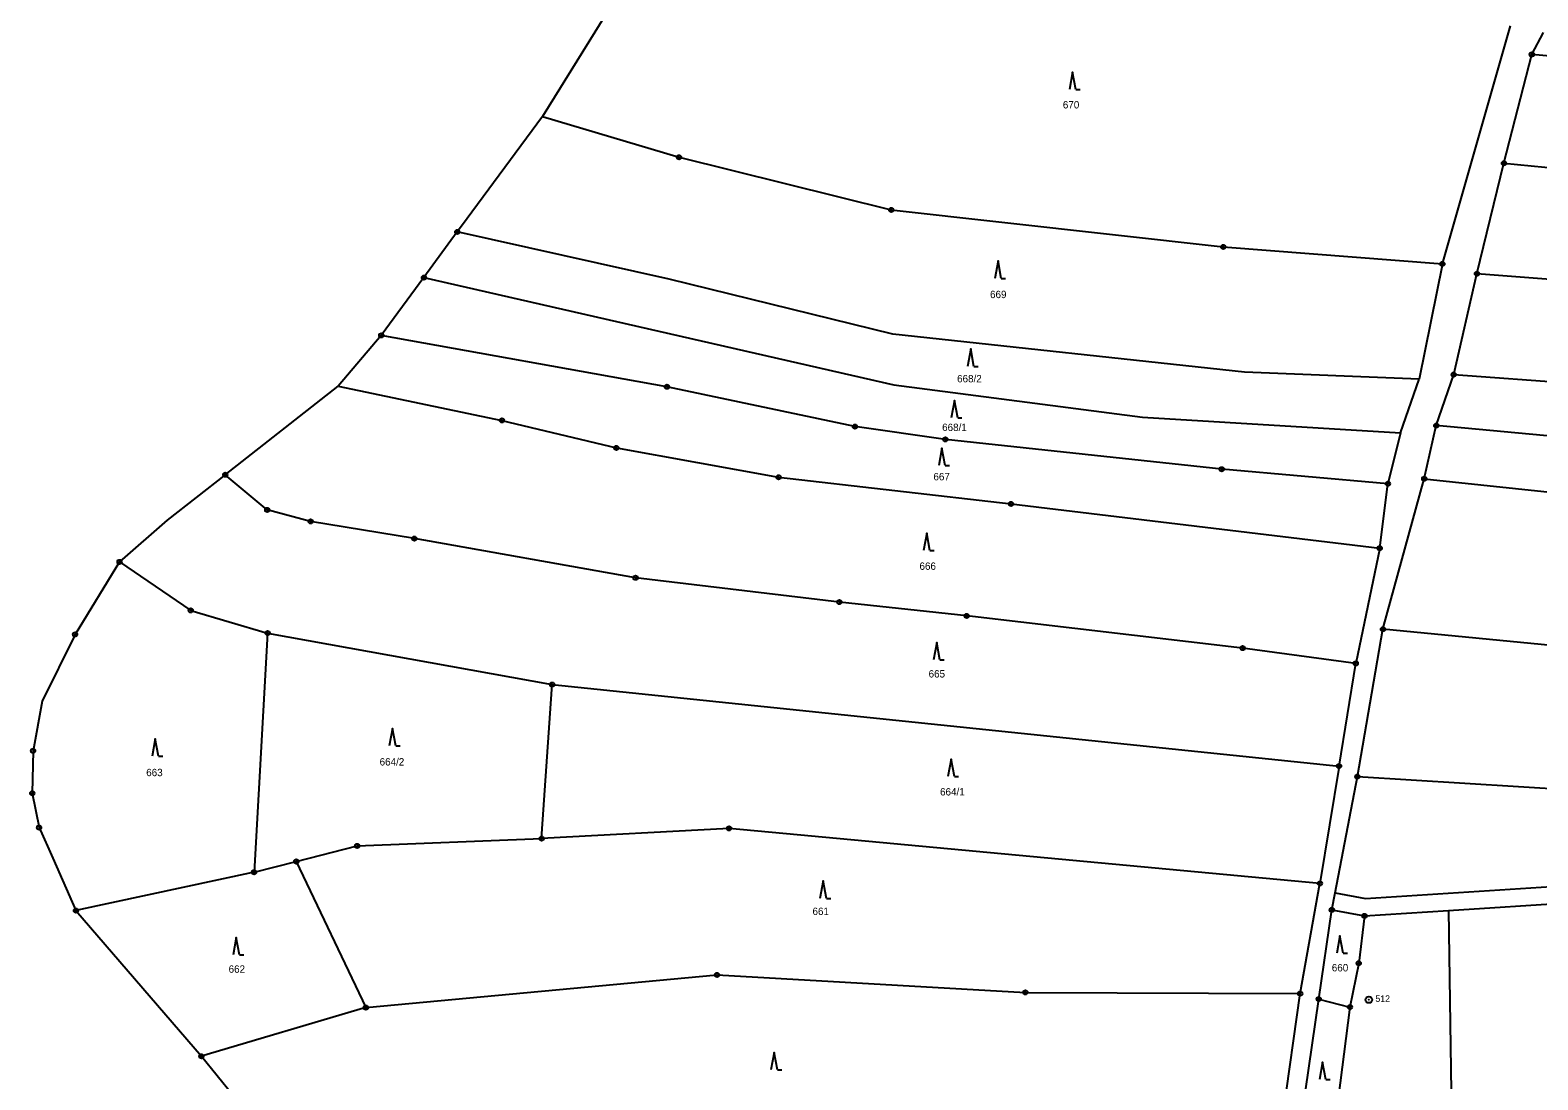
# Model space of a CAD drawing. Extents: x -618848 to -615803, y -1044450 to -1042254.
# Drawn here: x -618848.1 to -618500.4, y -1044041.1 to -1043799.2 of the extents above; entities that cross this region are included whole.
import ezdxf
from ezdxf.enums import TextEntityAlignment as Align

# ---------------------------------------------------------------- set-up
doc = ezdxf.new("R2010")
doc.units = 0
doc.header["$LTSCALE"] = 0.68
for name, color, linetype, lineweight in [('1', 7, 'Continuous', 25), ('3', 7, 'Continuous', 25), ('8', 7, 'Continuous', 25)]:
    doc.layers.add(name, color=color, linetype=linetype, lineweight=lineweight)
doc.layers.add('2', color=7, linetype='Continuous')

msp = doc.modelspace()

# ---------------------------------------------------------------- linework, layer by layer
at = {"layer": '1'}
for p, q in [((-618697.11, -1043766.02), (-618729.92, -1043819.04)), ((-618522.4, -1043853.05), (-618506.7, -1043798.15)), ((-618501.79, -1043804.76), (-618499.12, -1043799.67)), ((-618508.21, -1043829.83), (-618501.79, -1043804.76)), ((-618375.52, -1043815.91), (-618501.79, -1043804.76)), ((-618729.92, -1043819.04), (-618748.62, -1043844.34)), ((-618729.92, -1043819.04), (-618698.44, -1043828.46)), ((-618698.44, -1043828.46), (-618649.49, -1043840.6)), ((-618514.45, -1043855.29), (-618508.21, -1043829.83)), ((-618508.21, -1043829.83), (-618383.21, -1043841.63)), ((-618649.49, -1043840.6), (-618572.93, -1043849.13)), ((-618749.59, -1043845.65), (-618757.26, -1043856.2)), ((-618748.62, -1043844.34), (-618749.59, -1043845.65)), ((-618700.75, -1043856.51), (-618749.59, -1043845.65)), ((-618572.93, -1043849.13), (-618522.4, -1043853.05)), ((-618522.4, -1043853.05), (-618527.8, -1043879.61)), ((-618757.26, -1043856.2), (-618767.13, -1043869.51)), ((-618757.26, -1043856.2), (-618648.94, -1043880.91)), ((-618649.18, -1043869.26), (-618700.75, -1043856.51)), ((-618519.79, -1043878.55), (-618514.45, -1043855.29)), ((-618344.97, -1043868.61), (-618514.45, -1043855.29)), ((-618767.13, -1043869.51), (-618777.08, -1043881.21)), ((-618701.25, -1043881.36), (-618767.13, -1043869.51)), ((-618568.01, -1043877.95), (-618649.18, -1043869.26)), ((-618527.8, -1043879.61), (-618568.01, -1043877.95)), ((-618523.83, -1043890.3), (-618519.79, -1043878.55)), ((-618519.79, -1043878.55), (-618353.14, -1043890.74)), ((-618803.08, -1043901.62), (-618777.08, -1043881.21)), ((-618777.08, -1043881.21), (-618739.3, -1043889.09)), ((-618657.89, -1043890.53), (-618701.25, -1043881.36)), ((-618648.94, -1043880.91), (-618591.58, -1043888.34)), ((-618532.04, -1043891.98), (-618527.8, -1043879.61)), ((-618739.3, -1043889.09), (-618712.89, -1043895.45)), ((-618591.58, -1043888.34), (-618532.04, -1043891.98)), ((-618637.03, -1043893.49), (-618657.89, -1043890.53)), ((-618532.04, -1043891.98), (-618534.96, -1043903.7)), ((-618526.61, -1043902.53), (-618523.83, -1043890.3)), ((-618381.9, -1043903.36), (-618523.83, -1043890.3)), ((-618712.89, -1043895.45), (-618675.5, -1043902.2)), ((-618573.3, -1043900.34), (-618637.03, -1043893.49)), ((-618803.08, -1043901.62), (-618816.51, -1043912.1)), ((-618793.42, -1043909.74), (-618803.08, -1043901.62)), ((-618675.5, -1043902.2), (-618621.88, -1043908.35)), ((-618534.96, -1043903.7), (-618573.3, -1043900.34)), ((-618536.13, -1043937.25), (-618526.61, -1043902.53)), ((-618526.61, -1043902.53), (-618380.67, -1043918.1)), ((-618536.85, -1043918.55), (-618534.96, -1043903.7)), ((-618783.41, -1043912.39), (-618793.42, -1043909.74)), ((-618621.88, -1043908.35), (-618536.85, -1043918.55)), ((-618816.51, -1043912.1), (-618827.47, -1043921.7)), ((-618759.48, -1043916.34), (-618783.41, -1043912.39)), ((-618708.48, -1043925.38), (-618759.48, -1043916.34)), ((-618536.85, -1043918.55), (-618542.38, -1043945.1)), ((-618827.47, -1043921.7), (-618837.72, -1043938.44)), ((-618827.47, -1043921.7), (-618811.04, -1043932.9)), ((-618661.45, -1043930.98), (-618708.48, -1043925.38)), ((-618632.1, -1043934.16), (-618661.45, -1043930.98)), ((-618811.04, -1043932.9), (-618793.32, -1043938.12)), ((-618568.48, -1043941.59), (-618632.1, -1043934.16)), ((-618542.01, -1043971.2), (-618536.13, -1043937.25)), ((-618421.62, -1043948.29), (-618536.13, -1043937.25)), ((-618837.72, -1043938.44), (-618845.31, -1043953.77)), ((-618793.32, -1043938.12), (-618796.45, -1043993.22)), ((-618793.32, -1043938.12), (-618727.7, -1043950)), ((-618542.38, -1043945.1), (-618568.48, -1043941.59)), ((-618546.25, -1043968.76), (-618542.38, -1043945.1)), ((-618730.15, -1043985.49), (-618727.7, -1043950)), ((-618727.7, -1043950), (-618546.25, -1043968.76)), ((-618845.31, -1043953.77), (-618847.4, -1043965.25)), ((-618847.4, -1043965.25), (-618847.58, -1043975.04)), ((-618546.25, -1043968.76), (-618550.66, -1043995.8)), ((-618547.16, -1043997.99), (-618542.01, -1043971.2)), ((-618542.01, -1043971.2), (-618409.76, -1043979.3)), ((-618847.58, -1043975.04), (-618846.01, -1043982.93)), ((-618846.01, -1043982.93), (-618842.88, -1043989.98)), ((-618686.91, -1043983.13), (-618730.15, -1043985.49)), ((-618550.66, -1043995.8), (-618686.91, -1043983.13)), ((-618772.67, -1043987.18), (-618730.15, -1043985.49)), ((-618842.88, -1043989.98), (-618837.52, -1044002.07)), ((-618786.7, -1043990.76), (-618772.67, -1043987.18)), ((-618796.45, -1043993.22), (-618837.52, -1044002.07)), ((-618796.45, -1043993.22), (-618786.7, -1043990.76)), ((-618786.7, -1043990.76), (-618770.67, -1044024.43)), ((-618540.13, -1043999.28), (-618400.15, -1043990.22)), ((-618555.21, -1044021.21), (-618550.66, -1043995.8)), ((-618547.91, -1044001.92), (-618547.16, -1043997.99)), ((-618547.16, -1043997.99), (-618540.13, -1043999.28)), ((-618521.01, -1044002.05), (-618475.75, -1043999.12)), ((-618837.52, -1044002.07), (-618808.59, -1044035.66)), ((-618550.93, -1044022.46), (-618547.91, -1044001.92)), ((-618547.91, -1044001.92), (-618540.37, -1044003.3)), ((-618540.37, -1044003.3), (-618541.71, -1044014.22)), ((-618540.37, -1044003.3), (-618521.01, -1044002.05)), ((-618521.01, -1044002.05), (-618519.5, -1044104.29)), ((-618541.71, -1044014.22), (-618543.72, -1044024.32)), ((-618770.67, -1044024.43), (-618689.68, -1044016.9)), ((-618689.68, -1044016.9), (-618618.57, -1044020.94)), ((-618618.57, -1044020.94), (-618555.21, -1044021.21)), ((-618560.52, -1044058.97), (-618555.21, -1044021.21)), ((-618770.67, -1044024.43), (-618808.59, -1044035.66)), ((-618556.45, -1044060.6), (-618550.93, -1044022.46)), ((-618550.93, -1044022.46), (-618543.72, -1044024.32)), ((-618543.72, -1044024.32), (-618548.36, -1044059.86)), ((-618808.59, -1044035.66), (-618783.68, -1044066.18))]:
    msp.add_line(p, q, dxfattribs=at)
at = {"layer": '3'}
for p, q in [((-618606.93, -1043812.87), (-618605.934, -1043812.87)), ((-618624.13, -1043856.36), (-618623.134, -1043856.36)), ((-618630.43, -1043876.64), (-618629.434, -1043876.64)), ((-618634.19, -1043888.5), (-618633.194, -1043888.5)), ((-618637.06, -1043899.47), (-618636.064, -1043899.47)), ((-618640.59, -1043919.09), (-618639.594, -1043919.09)), ((-618638.28, -1043944.25), (-618637.284, -1043944.25)), ((-618763.78, -1043964.07), (-618762.784, -1043964.07)), ((-618818.48, -1043966.5), (-618817.484, -1043966.5)), ((-618634.96, -1043971.18), (-618633.964, -1043971.18)), ((-618664.46, -1043999.25), (-618663.464, -1043999.25)), ((-618799.8, -1044012.27), (-618798.804, -1044012.27)), ((-618545.28, -1044011.92), (-618544.284, -1044011.92)), ((-618675.75, -1044038.77), (-618674.754, -1044038.77)), ((-618549.29, -1044041.01), (-618548.294, -1044041.01))]:
    msp.add_line(p, q, dxfattribs=at)
for points in [[(-618606.93, -1043812.87), (-618607.68, -1043808.87), (-618608.43, -1043812.87)], [(-618624.13, -1043856.36), (-618624.88, -1043852.36), (-618625.63, -1043856.36)], [(-618630.43, -1043876.64), (-618631.18, -1043872.64), (-618631.93, -1043876.64)], [(-618634.19, -1043888.5), (-618634.94, -1043884.5), (-618635.69, -1043888.5)], [(-618637.06, -1043899.47), (-618637.81, -1043895.47), (-618638.56, -1043899.47)], [(-618640.59, -1043919.09), (-618641.34, -1043915.09), (-618642.09, -1043919.09)], [(-618638.28, -1043944.25), (-618639.03, -1043940.25), (-618639.78, -1043944.25)], [(-618763.78, -1043964.07), (-618764.53, -1043960.07), (-618765.28, -1043964.07)], [(-618818.48, -1043966.5), (-618819.23, -1043962.5), (-618819.98, -1043966.5)], [(-618634.96, -1043971.18), (-618635.71, -1043967.18), (-618636.46, -1043971.18)], [(-618664.46, -1043999.25), (-618665.21, -1043995.25), (-618665.96, -1043999.25)], [(-618799.8, -1044012.27), (-618800.55, -1044008.27), (-618801.3, -1044012.27)], [(-618545.28, -1044011.92), (-618546.03, -1044007.92), (-618546.78, -1044011.92)], [(-618675.75, -1044038.77), (-618676.5, -1044034.77), (-618677.25, -1044038.77)], [(-618549.29, -1044041.01), (-618550.04, -1044037.01), (-618550.79, -1044041.01)]]:
    msp.add_lwpolyline(points, dxfattribs=at)
at = {"layer": '8'}
for centre, radius in [((-618501.79, -1043804.7599), 0.5), ((-618501.79, -1043804.7599), 0.0303), ((-618698.44, -1043828.4599), 0.5), ((-618698.44, -1043828.4599), 0.0303), ((-618508.21, -1043829.8299), 0.5), ((-618508.21, -1043829.8299), 0.0303), ((-618649.49, -1043840.5999), 0.5), ((-618649.49, -1043840.5999), 0.0303), ((-618749.59, -1043845.6499), 0.5), ((-618749.59, -1043845.6499), 0.0303), ((-618572.93, -1043849.1299), 0.5), ((-618572.93, -1043849.1299), 0.0303), ((-618522.4, -1043853.0499), 0.5), ((-618522.4, -1043853.0499), 0.0303), ((-618757.26, -1043856.1999), 0.5), ((-618757.26, -1043856.1999), 0.0303), ((-618514.45, -1043855.2899), 0.5), ((-618514.45, -1043855.2899), 0.0303), ((-618767.13, -1043869.5099), 0.5), ((-618767.13, -1043869.5099), 0.0303), ((-618519.79, -1043878.5499), 0.5), ((-618519.79, -1043878.5499), 0.0303), ((-618701.25, -1043881.3599), 0.5), ((-618701.25, -1043881.3599), 0.0303), ((-618739.3, -1043889.0899), 0.5), ((-618739.3, -1043889.0899), 0.0303), ((-618657.89, -1043890.5299), 0.5), ((-618657.89, -1043890.5299), 0.0303), ((-618523.83, -1043890.2999), 0.5), ((-618523.83, -1043890.2999), 0.0303), ((-618712.89, -1043895.4499), 0.5), ((-618712.89, -1043895.4499), 0.0303), ((-618637.03, -1043893.4899), 0.5), ((-618637.03, -1043893.4899), 0.0303), ((-618803.08, -1043901.6199), 0.5), ((-618803.08, -1043901.6199), 0.0303), ((-618675.5, -1043902.1999), 0.5), ((-618675.5, -1043902.1999), 0.0303), ((-618573.3, -1043900.3399), 0.5), ((-618573.3, -1043900.3399), 0.0303), ((-618534.96, -1043903.6999), 0.5), ((-618526.61, -1043902.5299), 0.5), ((-618526.61, -1043902.5299), 0.0303), ((-618534.96, -1043903.6999), 0.0303), ((-618793.42, -1043909.7399), 0.5), ((-618793.42, -1043909.7399), 0.0303), ((-618621.88, -1043908.3499), 0.5), ((-618621.88, -1043908.3499), 0.0303), ((-618783.41, -1043912.3899), 0.5), ((-618783.41, -1043912.3899), 0.0303), ((-618759.48, -1043916.3399), 0.5), ((-618759.48, -1043916.3399), 0.0303), ((-618536.85, -1043918.5499), 0.5), ((-618536.85, -1043918.5499), 0.0303), ((-618827.47, -1043921.6999), 0.5), ((-618827.47, -1043921.6999), 0.0303), ((-618708.48, -1043925.3799), 0.5), ((-618708.48, -1043925.3799), 0.0303), ((-618661.45, -1043930.9799), 0.5), ((-618661.45, -1043930.9799), 0.0303), ((-618811.04, -1043932.8999), 0.5), ((-618811.04, -1043932.8999), 0.0303), ((-618632.1, -1043934.1599), 0.5), ((-618632.1, -1043934.1599), 0.0303), ((-618837.72, -1043938.4399), 0.5), ((-618793.32, -1043938.1199), 0.5), ((-618536.13, -1043937.2499), 0.5), ((-618536.13, -1043937.2499), 0.0303), ((-618837.72, -1043938.4399), 0.0303), ((-618793.32, -1043938.1199), 0.0303), ((-618568.48, -1043941.5899), 0.5), ((-618568.48, -1043941.5899), 0.0303), ((-618542.38, -1043945.0999), 0.5), ((-618542.38, -1043945.0999), 0.0303), ((-618727.7, -1043949.9999), 0.5), ((-618727.7, -1043949.9999), 0.0303), ((-618847.4, -1043965.2499), 0.5), ((-618847.4, -1043965.2499), 0.0303), ((-618546.25, -1043968.7599), 0.5), ((-618546.25, -1043968.7599), 0.0303), ((-618542.01, -1043971.1999), 0.5), ((-618542.01, -1043971.1999), 0.0303), ((-618847.58, -1043975.0399), 0.5), ((-618847.58, -1043975.0399), 0.0303), ((-618846.01, -1043982.9299), 0.5), ((-618846.01, -1043982.9299), 0.0303), ((-618686.91, -1043983.1299), 0.5), ((-618686.91, -1043983.1299), 0.0303), ((-618730.15, -1043985.4899), 0.5), ((-618730.15, -1043985.4899), 0.0303), ((-618772.67, -1043987.1799), 0.5), ((-618772.67, -1043987.1799), 0.0303), ((-618796.45, -1043993.2199), 0.5), ((-618796.45, -1043993.2199), 0.0303), ((-618786.7, -1043990.7599), 0.5), ((-618786.7, -1043990.7599), 0.0303), ((-618550.66, -1043995.7999), 0.5), ((-618550.66, -1043995.7999), 0.0303), ((-618837.52, -1044002.0699), 0.5), ((-618837.52, -1044002.0699), 0.0303), ((-618547.91, -1044001.9199), 0.5), ((-618547.91, -1044001.9199), 0.0303), ((-618540.37, -1044003.2999), 0.5), ((-618540.37, -1044003.2999), 0.0303), ((-618541.71, -1044014.2199), 0.5), ((-618541.71, -1044014.2199), 0.0303), ((-618689.68, -1044016.8999), 0.5), ((-618689.68, -1044016.8999), 0.0303), ((-618618.57, -1044020.9399), 0.5), ((-618618.57, -1044020.9399), 0.0303), ((-618555.21, -1044021.2099), 0.5), ((-618555.21, -1044021.2099), 0.0303), ((-618770.67, -1044024.4299), 0.5), ((-618770.67, -1044024.4299), 0.0303), ((-618550.93, -1044022.4599), 0.5), ((-618550.93, -1044022.4599), 0.0303), ((-618543.72, -1044024.3199), 0.5), ((-618543.72, -1044024.3199), 0.0303), ((-618539.36, -1044022.6198), 0.75), ((-618539.36, -1044022.6198), 0.03), ((-618808.59, -1044035.6599), 0.5), ((-618808.59, -1044035.6599), 0.0303)]:
    msp.add_circle(centre, radius, dxfattribs=at)

# ---------------------------------------------------------------- texts
at = {"layer": '2'}
for s, p in [('670', (-618608.039, -1043817.205)), ('669', (-618624.829, -1043860.915)), ('668/2', (-618631.48, -1043880.325)), ('668/1', (-618634.93, -1043891.555)), ('667', (-618637.889, -1043902.915)), ('666', (-618641.099, -1043923.535)), ('665', (-618638.999, -1043948.355)), ('664/2', (-618764.65, -1043968.635)), ('663', (-618819.419, -1043971.095)), ('664/1', (-618635.41, -1043975.545)), ('661', (-618665.769, -1044003.095)), ('660', (-618546.019, -1044016.095)), ('662', (-618800.419, -1044016.405))]:
    msp.add_text(s, height=1.7, dxfattribs=at).set_placement(p, align=Align.CENTER)
at = {"layer": '8'}
msp.add_text('512', height=1.5, dxfattribs=at).set_placement((-618537.85, -1044023.115))

doc.saveas('drawing.dxf')
